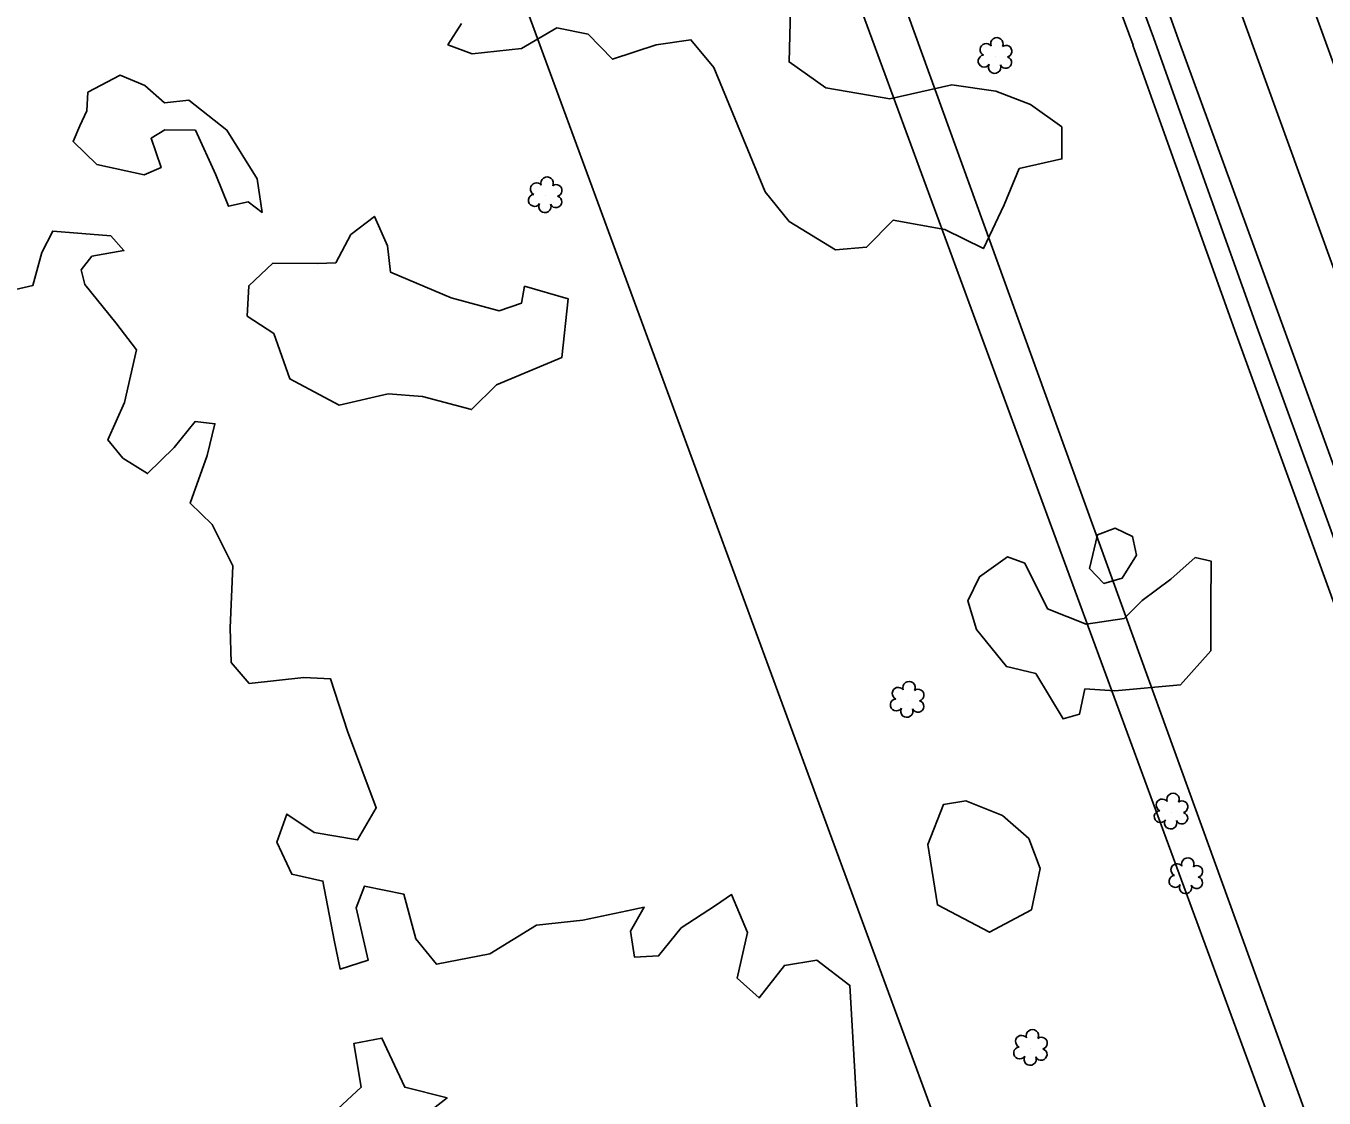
# Model space of a CAD drawing. Extents: x 3040896 to 3051146, y 687568 to 732976.
# Drawn here: x 3041799.9 to 3042006.7, y 729687.9 to 729858.7 of the extents above; entities that cross this region are included whole.
import ezdxf

# ---------------------------------------------------------------- set-up
doc = ezdxf.new("R2010")
doc.units = 0
for name, color, linetype in [('Exist Horizontal Alignment', 7, 'Continuous'), ('Exist Right of Way Easement Line', 7, 'Continuous'), ('Exist Right of Way Line', 7, 'Continuous'), ('Exist Roads EOP', 7, 'Continuous'), ('Exist Roads EOT', 7, 'Continuous'), ('Exist Utilities Telephone UG FO', 7, 'Continuous'), ('Exist Vegetation Hedge Row', 7, 'Continuous'), ('Exist Vegetation Shrub CELL', 7, 'Continuous')]:
    doc.layers.add(name, color=color, linetype=linetype)

msp = doc.modelspace()

# ---------------------------------------------------------------- linework, layer by layer
at = {"layer": 'Exist Horizontal Alignment'}
msp.add_line((3042847.82, 727501.6), (3041257.53, 731893.11), dxfattribs=at)
at = {"layer": 'Exist Right of Way Easement Line'}
for p, q in [((3042002.3, 729672.96), (3041898.38, 729955.28)), ((3041955.39, 729655.66), (3041851.44, 729938.07))]:
    msp.add_line(p, q, dxfattribs=at)
at = {"layer": 'Exist Right of Way Line'}
msp.add_line((3042800.81, 727484.57), (3041210.51, 731876.09), dxfattribs=at)
at = {"layer": 'Exist Roads EOP'}
for points in [[(3041979.58, 729856.8), (3041972.41, 729876.27), (3041961.57, 729906.24), (3041950.68, 729936.2), (3041939.61, 729965.69), (3041928.57, 729997.01), (3041915.37, 730033.66), (3041902.99, 730067.07), (3041894.66, 730090.42), (3041884.7, 730118.81), (3041874.04, 730147.9), (3041866.32, 730169.6), (3041858.65, 730190.26), (3041848.72, 730217.74), (3041838.84, 730245.09), (3041828.59, 730273), (3041816.51, 730306.3), (3041804.45, 730340.17)], [(3041979.58, 729856.8), (3041972.41, 729876.27), (3041961.57, 729906.24), (3041950.68, 729936.2), (3041939.61, 729965.69), (3041928.57, 729997.01), (3041915.37, 730033.66), (3041902.99, 730067.07), (3041894.66, 730090.42), (3041884.7, 730118.81), (3041874.04, 730147.9), (3041866.32, 730169.6), (3041858.65, 730190.26), (3041848.72, 730217.74), (3041838.84, 730245.09), (3041828.59, 730273), (3041816.51, 730306.3), (3041804.45, 730340.17)], [(3042158.58, 729362.08), (3042147.69, 729391.98), (3042135.26, 729426.81), (3042123.62, 729458.51), (3042111.98, 729490.44), (3042101.78, 729519.05), (3042092.04, 729545.59), (3042085.06, 729565.07), (3042073.92, 729596.1), (3042061.68, 729629.77), (3042049.76, 729662.31), (3042038.77, 729693), (3042028.38, 729721.33), (3042017.8, 729750.82), (3042007.42, 729779.4), (3041996.04, 729810.76), (3041984.06, 729844.15), (3041979.58, 729856.8)], [(3042158.58, 729362.08), (3042147.69, 729391.98), (3042135.26, 729426.81), (3042123.62, 729458.51), (3042111.98, 729490.44), (3042101.78, 729519.05), (3042092.04, 729545.59), (3042085.06, 729565.07), (3042073.92, 729596.1), (3042061.68, 729629.77), (3042049.76, 729662.31), (3042038.77, 729693), (3042028.38, 729721.33), (3042017.8, 729750.82), (3042007.42, 729779.4), (3041996.04, 729810.76), (3041984.06, 729844.15), (3041979.58, 729856.8)]]:
    msp.add_lwpolyline(points, dxfattribs=at)
at = {"layer": 'Exist Roads EOT'}
for points in [[(3041808.03, 730340.95), (3041823.07, 730299.4), (3041832.54, 730273.27), (3041844.29, 730240.99), (3041854.21, 730213.6), (3041864.05, 730186.42), (3041873.69, 730159.66), (3041883.5, 730133.03), (3041892.27, 730108.5), (3041901.87, 730082.03), (3041911.07, 730056.66), (3041921.13, 730028.93), (3041930.25, 730003.89), (3041943.45, 729967.57), (3041954.59, 729936.97), (3041966.24, 729904.84), (3041977.83, 729872.58), (3041983.57, 729856.48)], [(3041808.03, 730340.95), (3041823.07, 730299.4), (3041832.54, 730273.27), (3041844.29, 730240.99), (3041854.21, 730213.6), (3041864.05, 730186.42), (3041873.69, 730159.66), (3041883.5, 730133.03), (3041892.27, 730108.5), (3041901.87, 730082.03), (3041911.07, 730056.66), (3041921.13, 730028.93), (3041930.25, 730003.89), (3041943.45, 729967.57), (3041954.59, 729936.97), (3041966.24, 729904.84), (3041977.83, 729872.58), (3041983.57, 729856.48)], [(3042183.6, 729368.37), (3042173.67, 729395.37), (3042162.15, 729427.45), (3042150.85, 729458.98), (3042139.55, 729490.25), (3042127.28, 729524.12), (3042115.47, 729556.52), (3042105, 729585.64), (3042093.16, 729618.39), (3042081.39, 729650.81), (3042070.11, 729682.24), (3042059.15, 729712.3), (3042047.96, 729742.99), (3042036.8, 729773.75), (3042027.52, 729799.37), (3042018.16, 729825.37), (3042005.13, 729861.28)], [(3042183.6, 729368.37), (3042173.67, 729395.37), (3042162.15, 729427.45), (3042150.85, 729458.98), (3042139.55, 729490.25), (3042127.28, 729524.12), (3042115.47, 729556.52), (3042105, 729585.64), (3042093.16, 729618.39), (3042081.39, 729650.81), (3042070.11, 729682.24), (3042059.15, 729712.3), (3042047.96, 729742.99), (3042036.8, 729773.75), (3042027.52, 729799.37), (3042018.16, 729825.37), (3042005.13, 729861.28)], [(3041983.57, 729856.48), (3041996.96, 729819.67), (3042008.07, 729789.16), (3042018.53, 729760.33), (3042029.93, 729729.07), (3042039.93, 729701.58), (3042050.04, 729673.68), (3042060.37, 729645.13), (3042071.73, 729613.39), (3042082.04, 729585), (3042090.96, 729560.1), (3042099.75, 729535.85), (3042109.41, 729509.31), (3042118.61, 729484.04), (3042129.1, 729455.06), (3042139.47, 729426.03), (3042151.15, 729393.76), (3042162.3, 729363.13)], [(3041983.57, 729856.48), (3041996.96, 729819.67), (3042008.07, 729789.16), (3042018.53, 729760.33), (3042029.93, 729729.07), (3042039.93, 729701.58), (3042050.04, 729673.68), (3042060.37, 729645.13), (3042071.73, 729613.39), (3042082.04, 729585), (3042090.96, 729560.1), (3042099.75, 729535.85), (3042109.41, 729509.31), (3042118.61, 729484.04), (3042129.1, 729455.06), (3042139.47, 729426.03), (3042151.15, 729393.76), (3042162.3, 729363.13)]]:
    msp.add_lwpolyline(points, dxfattribs=at)
at = {"layer": 'Exist Utilities Telephone UG FO'}
for points in [[(3041976.3, 729855.59), (3041969.12, 729875.07), (3041958.28, 729905.05), (3041947.39, 729934.98), (3041936.32, 729964.49), (3041925.27, 729995.84), (3041912.08, 730032.46), (3041899.7, 730065.88), (3041891.36, 730089.25), (3041881.41, 730117.63), (3041870.75, 730146.71), (3041863.03, 730168.41), (3041855.37, 730189.05), (3041845.43, 730216.55), (3041835.55, 730243.89), (3041825.3, 730271.8), (3041813.22, 730305.12), (3041801.15, 730338.99)], [(3042155.3, 729360.88), (3042144.4, 729390.79), (3042131.97, 729425.62), (3042120.34, 729457.3), (3042108.69, 729489.26), (3042098.49, 729517.86), (3042088.75, 729544.4), (3042081.76, 729563.89), (3042070.63, 729594.91), (3042058.39, 729628.57), (3042046.47, 729661.12), (3042035.48, 729691.8), (3042025.09, 729720.14), (3042014.51, 729749.63), (3042004.13, 729778.2), (3041992.75, 729809.57), (3041980.76, 729842.97), (3041976.28, 729855.63)]]:
    msp.add_lwpolyline(points, dxfattribs=at)
at = {"layer": 'Exist Vegetation Hedge Row'}
for points in [[(3041921.74, 729861.32), (3041921.5, 729852.93), (3041927.38, 729848.82), (3041937.57, 729847.04)], [(3041921.74, 729861.32), (3041921.5, 729852.93), (3041927.38, 729848.82), (3041937.57, 729847.04)], [(3041912.89, 729843.82), (3041909.51, 729852.07), (3041905.85, 729856.48), (3041900.3, 729855.65), (3041893.36, 729853.36), (3041889.47, 729857.38), (3041884.47, 729858.39), (3041878.89, 729855.1), (3041870.98, 729854.2), (3041867.13, 729855.66), (3041869.31, 729859.07)], [(3041912.89, 729843.82), (3041909.51, 729852.07), (3041905.85, 729856.48), (3041900.3, 729855.65), (3041893.36, 729853.36), (3041889.47, 729857.38), (3041884.47, 729858.39), (3041878.89, 729855.1), (3041870.98, 729854.2), (3041867.13, 729855.66), (3041869.31, 729859.07)], [(3041809.79, 729848.13), (3041814.9, 729850.82), (3041818.87, 729849.16), (3041821.99, 729846.42), (3041825.85, 729846.86), (3041831.92, 729842.08), (3041836.73, 729834.32), (3041837.54, 729828.96), (3041835.29, 729830.64), (3041832.17, 729829.94), (3041830.18, 729834.95), (3041826.9, 729842.09), (3041822.06, 729842.12), (3041819.86, 729840.79), (3041821.43, 729836.11), (3041818.76, 729834.96), (3041811.19, 729836.62), (3041807.42, 729840.27), (3041808.52, 729842.78), (3041809.6, 729845.16), (3041809.79, 729848.13)], [(3041809.79, 729848.13), (3041814.9, 729850.82), (3041818.87, 729849.16), (3041821.99, 729846.42), (3041825.85, 729846.86), (3041831.92, 729842.08), (3041836.73, 729834.32), (3041837.54, 729828.96), (3041835.29, 729830.64), (3041832.17, 729829.94), (3041830.18, 729834.95), (3041826.9, 729842.09), (3041822.06, 729842.12), (3041819.86, 729840.79), (3041821.43, 729836.11), (3041818.76, 729834.96), (3041811.19, 729836.62), (3041807.42, 729840.27), (3041808.52, 729842.78), (3041809.6, 729845.16), (3041809.79, 729848.13)], [(3041937.57, 729847.04), (3041947.41, 729849.28), (3041954.43, 729848.28), (3041959.99, 729846.13), (3041964.95, 729842.59), (3041964.97, 729837.5), (3041958.17, 729835.94), (3041955.76, 729830.19), (3041952.47, 729823.2), (3041946.29, 729826.25), (3041938.06, 729827.73), (3041933.86, 729823.43), (3041928.88, 729822.99), (3041921.52, 729827.51), (3041917.71, 729832.27), (3041912.89, 729843.82)], [(3041937.57, 729847.04), (3041947.41, 729849.28), (3041954.43, 729848.28), (3041959.99, 729846.13), (3041964.95, 729842.59), (3041964.97, 729837.5), (3041958.17, 729835.94), (3041955.76, 729830.19), (3041952.47, 729823.2), (3041946.29, 729826.25), (3041938.06, 729827.73), (3041933.86, 729823.43), (3041928.88, 729822.99), (3041921.52, 729827.51), (3041917.71, 729832.27), (3041912.89, 729843.82)], [(3041839.23, 729820.87), (3041846.39, 729820.82), (3041849.27, 729820.96), (3041851.66, 729825.44), (3041855.43, 729828.34), (3041857.54, 729823.67), (3041858, 729819.43), (3041867.68, 729815.36), (3041875.33, 729813.3), (3041878.88, 729814.53), (3041879.35, 729817.22), (3041886.29, 729815.21), (3041885.28, 729805.85), (3041874.9, 729801.53), (3041870.92, 729797.57), (3041863.07, 729799.66), (3041857.64, 729800.1), (3041849.79, 729798.29), (3041841.98, 729802.44), (3041839.39, 729809.67), (3041835.18, 729812.46), (3041835.42, 729817.3), (3041839.23, 729820.87)], [(3041839.23, 729820.87), (3041846.39, 729820.82), (3041849.27, 729820.96), (3041851.66, 729825.44), (3041855.43, 729828.34), (3041857.54, 729823.67), (3041858, 729819.43), (3041867.68, 729815.36), (3041875.33, 729813.3), (3041878.88, 729814.53), (3041879.35, 729817.22), (3041886.29, 729815.21), (3041885.28, 729805.85), (3041874.9, 729801.53), (3041870.92, 729797.57), (3041863.07, 729799.66), (3041857.64, 729800.1), (3041849.79, 729798.29), (3041841.98, 729802.44), (3041839.39, 729809.67), (3041835.18, 729812.46), (3041835.42, 729817.3), (3041839.23, 729820.87)], [(3041794.52, 729815.86), (3041801.03, 729817.35), (3041802.43, 729822.6), (3041804.19, 729825.99), (3041813.46, 729825.22), (3041815.53, 729822.89), (3041810.42, 729822), (3041808.73, 729819.81), (3041809.27, 729817.49)], [(3041794.52, 729815.86), (3041801.03, 729817.35), (3041802.43, 729822.6), (3041804.19, 729825.99), (3041813.46, 729825.22), (3041815.53, 729822.89), (3041810.42, 729822), (3041808.73, 729819.81), (3041809.27, 729817.49)], [(3041809.27, 729817.49), (3041814.21, 729811.39), (3041817.51, 729807.1), (3041815.61, 729798.69), (3041812.96, 729792.74), (3041815.37, 729789.85), (3041819.28, 729787.38), (3041823.54, 729791.55), (3041826.86, 729795.65), (3041830.03, 729795.31), (3041828.8, 729790.25), (3041826.06, 729782.65), (3041829.6, 729779.26), (3041832.89, 729772.7), (3041832.46, 729762.81), (3041832.62, 729757.29), (3041835.5, 729753.94), (3041844.17, 729754.92), (3041848.43, 729754.7), (3041851.13, 729746.33), (3041855.73, 729734.16), (3041852.75, 729729.03), (3041845.82, 729730.2), (3041841.48, 729733.13), (3041839.86, 729728.67), (3041842.26, 729723.57), (3041847.23, 729722.48), (3041849.02, 729713.08), (3041849.96, 729708.45), (3041854.42, 729709.86), (3041852.51, 729718.23), (3041853.85, 729721.68), (3041860.11, 729720.4), (3041862.02, 729713.27), (3041865.3, 729709.22), (3041873.83, 729710.86), (3041881.27, 729715.44), (3041888.63, 729716.27), (3041895.7, 729717.75), (3041898.41, 729718.3), (3041896.22, 729714.48), (3041896.86, 729710.37), (3041900.72, 729710.55), (3041904.31, 729715.03), (3041909.79, 729718.56), (3041912.34, 729720.33), (3041914.89, 729714.26), (3041913.22, 729707.02), (3041916.71, 729703.87), (3041920.76, 729709.05), (3041925.94, 729709.85), (3041931.19, 729705.85), (3041932.68, 729680.16)], [(3041809.27, 729817.49), (3041814.21, 729811.39), (3041817.51, 729807.1), (3041815.61, 729798.69), (3041812.96, 729792.74), (3041815.37, 729789.85), (3041819.28, 729787.38), (3041823.54, 729791.55), (3041826.86, 729795.65), (3041830.03, 729795.31), (3041828.8, 729790.25), (3041826.06, 729782.65), (3041829.6, 729779.26), (3041832.89, 729772.7), (3041832.46, 729762.81), (3041832.62, 729757.29), (3041835.5, 729753.94), (3041844.17, 729754.92), (3041848.43, 729754.7), (3041851.13, 729746.33), (3041855.73, 729734.16), (3041852.75, 729729.03), (3041845.82, 729730.2), (3041841.48, 729733.13), (3041839.86, 729728.67), (3041842.26, 729723.57), (3041847.23, 729722.48), (3041849.02, 729713.08), (3041849.96, 729708.45), (3041854.42, 729709.86), (3041852.51, 729718.23), (3041853.85, 729721.68), (3041860.11, 729720.4), (3041862.02, 729713.27), (3041865.3, 729709.22), (3041873.83, 729710.86), (3041881.27, 729715.44), (3041888.63, 729716.27), (3041895.7, 729717.75), (3041898.41, 729718.3), (3041896.22, 729714.48), (3041896.86, 729710.37), (3041900.72, 729710.55), (3041904.31, 729715.03), (3041909.79, 729718.56), (3041912.34, 729720.33), (3041914.89, 729714.26), (3041913.22, 729707.02), (3041916.71, 729703.87), (3041920.76, 729709.05), (3041925.94, 729709.85), (3041931.19, 729705.85), (3041932.68, 729680.16)], [(3041969.39, 729772.25), (3041970.65, 729777.64), (3041973.45, 729778.66), (3041976.24, 729777.37), (3041976.87, 729774.39), (3041974.59, 729770.71), (3041971.65, 729769.87), (3041969.39, 729772.25)], [(3041969.39, 729772.25), (3041970.65, 729777.64), (3041973.45, 729778.66), (3041976.24, 729777.37), (3041976.87, 729774.39), (3041974.59, 729770.71), (3041971.65, 729769.87), (3041969.39, 729772.25)], [(3041959.06, 729773.12), (3041962.67, 729765.84), (3041968.82, 729763.41), (3041974.87, 729764.27), (3041977.73, 729767.16), (3041982.32, 729770.56), (3041986.18, 729773.99), (3041988.76, 729773.4), (3041988.68, 729766.27), (3041988.71, 729759.16), (3041983.84, 729753.75), (3041973.39, 729752.75), (3041968.64, 729753.08), (3041967.76, 729749.05), (3041965.16, 729748.29), (3041960.81, 729755.54), (3041956.12, 729756.64), (3041951.34, 729762.55), (3041950, 729767.13), (3041951.82, 729770.94), (3041956.28, 729774.1), (3041959.06, 729773.12)], [(3041959.06, 729773.12), (3041962.67, 729765.84), (3041968.82, 729763.41), (3041974.87, 729764.27), (3041977.73, 729767.16), (3041982.32, 729770.56), (3041986.18, 729773.99), (3041988.76, 729773.4), (3041988.68, 729766.27), (3041988.71, 729759.16), (3041983.84, 729753.75), (3041973.39, 729752.75), (3041968.64, 729753.08), (3041967.76, 729749.05), (3041965.16, 729748.29), (3041960.81, 729755.54), (3041956.12, 729756.64), (3041951.34, 729762.55), (3041950, 729767.13), (3041951.82, 729770.94), (3041956.28, 729774.1), (3041959.06, 729773.12)], [(3041949.66, 729735.26), (3041955.49, 729732.92), (3041959.72, 729729.23), (3041961.51, 729724.5), (3041960.12, 729717.91), (3041953.44, 729714.31), (3041945.12, 729718.67), (3041943.59, 729728.29), (3041946.09, 729734.65), (3041949.66, 729735.26)], [(3041949.66, 729735.26), (3041955.49, 729732.92), (3041959.72, 729729.23), (3041961.51, 729724.5), (3041960.12, 729717.91), (3041953.44, 729714.31), (3041945.12, 729718.67), (3041943.59, 729728.29), (3041946.09, 729734.65), (3041949.66, 729735.26)], [(3041862.04, 729684.1), (3041867.02, 729687.94), (3041860.26, 729689.64), (3041856.62, 729697.46), (3041852.14, 729696.59), (3041853.34, 729689.64), (3041848.09, 729684.82)], [(3041862.04, 729684.1), (3041867.02, 729687.94), (3041860.26, 729689.64), (3041856.62, 729697.46), (3041852.14, 729696.59), (3041853.34, 729689.64), (3041848.09, 729684.82)]]:
    msp.add_lwpolyline(points, dxfattribs=at)
at = {"layer": 'Exist Vegetation Shrub CELL'}
for p, q in [((3041954.38, 729853.78), (3041954.38, 729853.78)), ((3041954.38, 729853.78), (3041954.38, 729853.78)), ((3041882.72, 729831.59), (3041882.72, 729831.59)), ((3041882.72, 729831.59), (3041882.72, 729831.59)), ((3041940.38, 729751.23), (3041940.38, 729751.23)), ((3041940.38, 729751.23), (3041940.38, 729751.23)), ((3041982.44, 729733.43), (3041982.44, 729733.43)), ((3041982.44, 729733.43), (3041982.44, 729733.43)), ((3041984.79, 729723.14), (3041984.79, 729723.14)), ((3041984.79, 729723.14), (3041984.79, 729723.14)), ((3041960.03, 729695.79), (3041960.03, 729695.79)), ((3041960.03, 729695.79), (3041960.03, 729695.79))]:
    msp.add_line(p, q, dxfattribs=at)
for centre, radius, start, end in [((3041952.9, 729854.9), 0.968, 35.8908, 245.4216), ((3041952.9, 729854.9), 0.968, 35.8908, 245.4216), ((3041954.61, 729855.82), 0.99, 334.8391, 200.4717), ((3041954.61, 729855.82), 0.99, 334.8391, 200.4717), ((3041956.06, 729854.64), 0.929, 284.4567, 126.0861), ((3041956.06, 729854.64), 0.929, 284.4567, 126.0861), ((3041952.58, 729853.07), 0.955, 95.1099, 327.9534), ((3041952.58, 729853.07), 0.955, 95.1099, 327.9534), ((3041956.02, 729852.85), 0.937, 204.9913, 73.4601), ((3041956.02, 729852.85), 0.937, 204.9913, 73.4601), ((3041954.26, 729852.09), 0.984, 151.2797, 21.387), ((3041954.26, 729852.09), 0.984, 151.2797, 21.387), ((3041882.95, 729833.63), 0.99, 334.8391, 200.4717), ((3041882.95, 729833.63), 0.99, 334.8391, 200.4717), ((3041881.24, 729832.72), 0.968, 35.8908, 245.4216), ((3041881.24, 729832.72), 0.968, 35.8908, 245.4216), ((3041884.39, 729832.46), 0.929, 284.4567, 126.0861), ((3041884.39, 729832.46), 0.929, 284.4567, 126.0861), ((3041880.92, 729830.89), 0.955, 95.1099, 327.9534), ((3041880.92, 729830.89), 0.955, 95.1099, 327.9534), ((3041882.59, 729829.91), 0.984, 151.2797, 21.387), ((3041882.59, 729829.91), 0.984, 151.2797, 21.387), ((3041884.36, 729830.66), 0.937, 204.9913, 73.4601), ((3041884.36, 729830.66), 0.937, 204.9913, 73.4601), ((3041940.61, 729753.27), 0.99, 334.8391, 200.4717), ((3041940.61, 729753.27), 0.99, 334.8391, 200.4717), ((3041938.9, 729752.35), 0.968, 35.8908, 245.4216), ((3041938.9, 729752.35), 0.968, 35.8908, 245.4216), ((3041942.05, 729752.1), 0.929, 284.4567, 126.0861), ((3041942.05, 729752.1), 0.929, 284.4567, 126.0861), ((3041938.58, 729750.52), 0.955, 95.1099, 327.9534), ((3041938.58, 729750.52), 0.955, 95.1099, 327.9534), ((3041940.25, 729749.54), 0.984, 151.2797, 21.387), ((3041940.25, 729749.54), 0.984, 151.2797, 21.387), ((3041942.02, 729750.3), 0.937, 204.9913, 73.4601), ((3041942.02, 729750.3), 0.937, 204.9913, 73.4601), ((3041980.96, 729734.56), 0.968, 35.8908, 245.4216), ((3041980.96, 729734.56), 0.968, 35.8908, 245.4216), ((3041982.67, 729735.47), 0.99, 334.8391, 200.4717), ((3041982.67, 729735.47), 0.99, 334.8391, 200.4717), ((3041984.11, 729734.3), 0.929, 284.4567, 126.0861), ((3041984.11, 729734.3), 0.929, 284.4567, 126.0861), ((3041980.64, 729732.73), 0.955, 95.1099, 327.9534), ((3041980.64, 729732.73), 0.955, 95.1099, 327.9534), ((3041984.08, 729732.5), 0.937, 204.9913, 73.4601), ((3041984.08, 729732.5), 0.937, 204.9913, 73.4601), ((3041982.31, 729731.75), 0.984, 151.2797, 21.387), ((3041982.31, 729731.75), 0.984, 151.2797, 21.387), ((3041983.31, 729724.26), 0.968, 35.8908, 245.4216), ((3041983.31, 729724.26), 0.968, 35.8908, 245.4216), ((3041985.02, 729725.18), 0.99, 334.8391, 200.4717), ((3041985.02, 729725.18), 0.99, 334.8391, 200.4717), ((3041986.46, 729724), 0.929, 284.4567, 126.0861), ((3041986.46, 729724), 0.929, 284.4567, 126.0861), ((3041982.99, 729722.43), 0.955, 95.1099, 327.9534), ((3041982.99, 729722.43), 0.955, 95.1099, 327.9534), ((3041986.43, 729722.21), 0.937, 204.9913, 73.4601), ((3041986.43, 729722.21), 0.937, 204.9913, 73.4601), ((3041984.66, 729721.45), 0.984, 151.2797, 21.387), ((3041984.66, 729721.45), 0.984, 151.2797, 21.387), ((3041958.55, 729696.92), 0.968, 35.8908, 245.4216), ((3041958.55, 729696.92), 0.968, 35.8908, 245.4216), ((3041960.26, 729697.83), 0.99, 334.8391, 200.4717), ((3041960.26, 729697.83), 0.99, 334.8391, 200.4717), ((3041958.23, 729695.09), 0.955, 95.1099, 327.9534), ((3041958.23, 729695.09), 0.955, 95.1099, 327.9534), ((3041961.67, 729694.86), 0.937, 204.9913, 73.4601), ((3041961.67, 729694.86), 0.937, 204.9913, 73.4601), ((3041961.7, 729696.66), 0.929, 284.4567, 126.0861), ((3041961.7, 729696.66), 0.929, 284.4567, 126.0861), ((3041959.9, 729694.11), 0.984, 151.2797, 21.387), ((3041959.9, 729694.11), 0.984, 151.2797, 21.387)]:
    msp.add_arc(centre, radius, start, end, dxfattribs=at)

doc.saveas('drawing.dxf')
